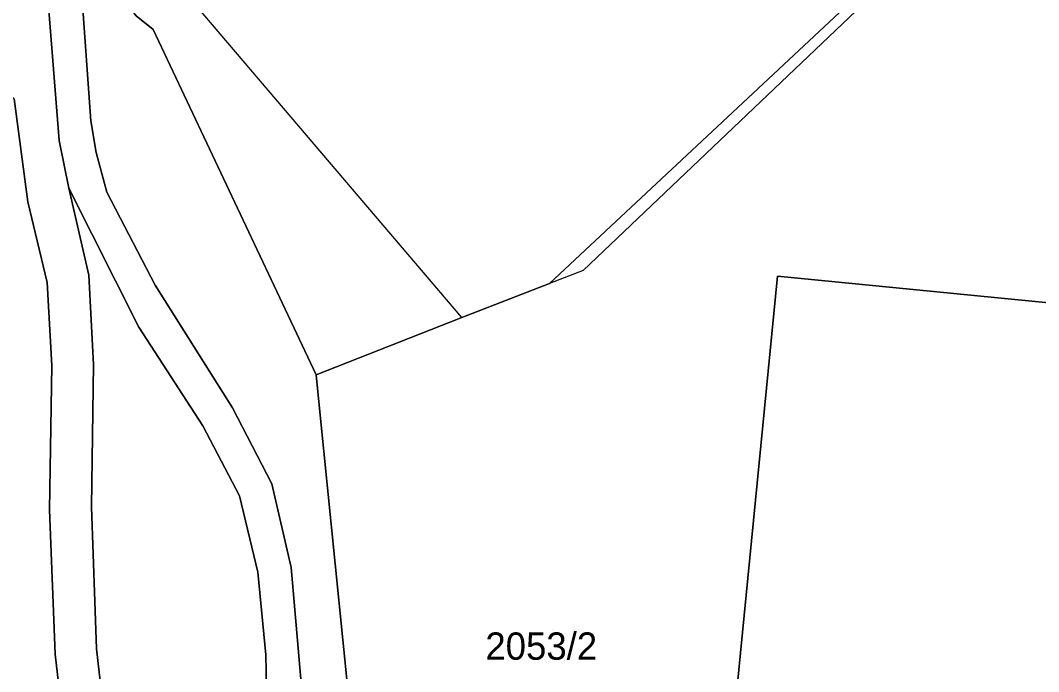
# Model space of a CAD drawing. Extents: x -263423 to -261326, y -1240067 to -1237864.
# Drawn here: x -262447.9 to -262373.4, y -1239248.6 to -1239200.9 of the extents above; entities that cross this region are included whole.
import ezdxf

# ---------------------------------------------------------------- set-up
doc = ezdxf.new("R2010")
doc.units = 0
for name, color, linetype in [('body_kn', 7, 'Continuous'), ('kladpar_druhypozemkov', 7, 'Continuous'), ('kladpar_hranice', 7, 'Continuous'), ('kladpar_parcelnecisla', 7, 'Continuous'), ('kladpar_plochy', 7, 'Continuous'), ('zappar_hrandruhpozemk', 7, 'Continuous')]:
    doc.layers.add(name, color=color, linetype=linetype)

msp = doc.modelspace()

# ---------------------------------------------------------------- linework, layer by layer
at = {"layer": 'body_kn'}
for p, q in [((-262438.22, -1239201.54), (-262438.22, -1239201.54)), ((-262436.15, -1239205.92), (-262436.15, -1239205.92)), ((-262442.78, -1239208.22), (-262442.78, -1239208.22)), ((-262445.1, -1239209.66), (-262445.1, -1239209.66)), ((-262442.4, -1239210.53), (-262442.4, -1239210.53)), ((-262444.38, -1239213.14), (-262444.38, -1239213.14)), ((-262441.6, -1239213.44), (-262441.6, -1239213.44)), ((-262447.4, -1239214.16), (-262447.4, -1239214.16)), ((-262442.93, -1239219.52), (-262442.93, -1239219.52)), ((-262406.74, -1239219.19), (-262406.74, -1239219.19)), ((-262392.51, -1239219.6), (-262392.51, -1239219.6)), ((-262445.97, -1239220.07), (-262445.97, -1239220.07)), ((-262438.07, -1239220.25), (-262438.07, -1239220.25)), ((-262409.22, -1239220.13), (-262409.22, -1239220.13)), ((-262415.62, -1239222.63), (-262415.62, -1239222.63)), ((-262415.62, -1239222.63), (-262415.62, -1239222.63)), ((-262439.28, -1239223.33), (-262439.28, -1239223.33)), ((-262445.64, -1239226.15), (-262445.64, -1239226.15)), ((-262442.58, -1239226.06), (-262442.58, -1239226.06)), ((-262426.29, -1239226.82), (-262426.29, -1239226.82)), ((-262432.41, -1239229.23), (-262432.41, -1239229.23)), ((-262426.02, -1239229.54), (-262426.02, -1239229.54)), ((-262434.59, -1239230.57), (-262434.59, -1239230.57)), ((-262429.54, -1239234.81), (-262429.54, -1239234.81)), ((-262431.91, -1239235.68), (-262431.91, -1239235.68)), ((-262445.8, -1239236.72), (-262445.8, -1239236.72)), ((-262442.73, -1239236.48), (-262442.73, -1239236.48)), ((-262430.56, -1239241.28), (-262430.56, -1239241.28)), ((-262428.11, -1239240.93), (-262428.11, -1239240.93)), ((-262445.39, -1239247.29), (-262445.39, -1239247.29)), ((-262442.37, -1239246.88), (-262442.37, -1239246.88)), ((-262429.97, -1239247.34), (-262429.97, -1239247.34))]:
    msp.add_line(p, q, dxfattribs=at)
at = {"layer": 'kladpar_druhypozemkov'}
msp.add_line((-262408.97, -1239245.49), (-262408.97, -1239245.49), dxfattribs=at)
at = {"layer": 'kladpar_hranice'}
for points in [[(-262448.15, -1239158.97), (-262446.74, -1239155.4), (-262444.73, -1239152.14), (-262442.68, -1239149.56), (-262432.96, -1239141.92), (-262425.56, -1239134.5), (-262423.32, -1239136.73), (-262430.9, -1239144.12), (-262440.84, -1239152.03), (-262443.75, -1239156.43), (-262445.53, -1239161.48), (-262446.05, -1239166.72), (-262445.94, -1239170.31), (-262444.8, -1239180.31), (-262445.82, -1239191.85), (-262445.93, -1239199.19), (-262445.1, -1239209.66), (-262444.38, -1239213.14), (-262442.93, -1239219.52), (-262442.58, -1239226.06), (-262442.73, -1239236.48), (-262442.37, -1239246.88), (-262441.11, -1239257.98)], [(-262408.81, -1239167.45), (-262402.04, -1239160.74), (-262375.07, -1239187.99), (-262378.66, -1239191.54), (-262409.22, -1239220.13), (-262415.62, -1239222.63), (-262426.29, -1239226.82), (-262436.15, -1239205.92), (-262438.22, -1239201.54), (-262439.47, -1239200.53), (-262441.89, -1239197.42), (-262438.25, -1239193.66), (-262425.39, -1239182.25), (-262408.81, -1239167.45)], [(-262402.04, -1239160.74), (-262408.81, -1239167.45), (-262425.39, -1239182.25), (-262438.25, -1239193.66), (-262441.89, -1239197.42), (-262439.47, -1239200.53), (-262438.22, -1239201.54), (-262436.15, -1239205.92), (-262426.29, -1239226.82), (-262426.02, -1239229.54), (-262423.78, -1239251.79)], [(-262427.38, -1239249.37), (-262428.11, -1239240.93), (-262429.54, -1239234.81), (-262432.41, -1239229.23), (-262438.07, -1239220.25), (-262441.6, -1239213.44), (-262442.4, -1239210.53), (-262442.78, -1239208.22), (-262443.44, -1239199), (-262443.15, -1239194.92), (-262441.94, -1239190.95), (-262440, -1239187.28), (-262437.34, -1239183.99)], [(-262378.66, -1239191.54), (-262375.07, -1239187.99), (-262374.56, -1239188.5), (-262341.19, -1239221.81), (-262340.09, -1239224.75), (-262357.78, -1239223.01), (-262392.51, -1239219.6), (-262397.51, -1239270.56)], [(-262423.78, -1239251.79), (-262426.02, -1239229.54), (-262426.29, -1239226.82), (-262415.62, -1239222.63), (-262409.22, -1239220.13), (-262378.66, -1239191.54)], [(-262429.86, -1239253.43), (-262429.97, -1239247.34), (-262430.56, -1239241.28), (-262431.91, -1239235.68), (-262434.59, -1239230.57), (-262439.28, -1239223.33), (-262444.38, -1239213.14), (-262445.1, -1239209.66), (-262445.93, -1239199.19)], [(-262443.44, -1239199), (-262442.78, -1239208.22), (-262442.4, -1239210.53), (-262441.6, -1239213.44), (-262438.07, -1239220.25), (-262432.41, -1239229.23), (-262429.54, -1239234.81), (-262428.11, -1239240.93), (-262427.38, -1239249.37)], [(-262479.26, -1239236.59), (-262462.14, -1239220.57), (-262452.94, -1239211.96), (-262454.43, -1239201.19), (-262448.4, -1239206.6), (-262447.4, -1239214.16), (-262445.97, -1239220.07), (-262445.64, -1239226.15), (-262445.8, -1239236.72), (-262445.39, -1239247.29)], [(-262444.08, -1239258.74), (-262445.39, -1239247.29), (-262445.8, -1239236.72), (-262445.64, -1239226.15), (-262445.97, -1239220.07), (-262447.4, -1239214.16), (-262448.4, -1239206.6)], [(-262430.02, -1239294.38), (-262429.02, -1239304.59), (-262430.29, -1239298.39), (-262432.07, -1239292.3), (-262439, -1239268.95), (-262441.11, -1239257.98), (-262442.37, -1239246.88), (-262442.73, -1239236.48), (-262442.58, -1239226.06), (-262442.93, -1239219.52), (-262444.38, -1239213.14), (-262439.28, -1239223.33), (-262434.59, -1239230.57), (-262431.91, -1239235.68), (-262430.56, -1239241.28), (-262429.97, -1239247.34), (-262429.86, -1239253.43), (-262430.6, -1239264.87), (-262430.85, -1239274.51), (-262430.6, -1239284.15), (-262430.02, -1239294.38)], [(-262357.78, -1239223.01), (-262365.17, -1239297.96), (-262390.84, -1239295.5), (-262407.35, -1239293.96), (-262404.97, -1239269.83), (-262397.51, -1239270.56), (-262392.51, -1239219.6), (-262357.78, -1239223.01)], [(-262445.39, -1239247.29), (-262444.08, -1239258.74), (-262441.89, -1239270.06)]]:
    msp.add_lwpolyline(points, dxfattribs=at)
at = {"layer": 'kladpar_plochy'}
for p, q in [((-262442.78, -1239208.22), (-262443.44, -1239199)), ((-262439.47, -1239200.53), (-262438.22, -1239201.54)), ((-262438.22, -1239201.54), (-262436.15, -1239205.92)), ((-262436.15, -1239205.92), (-262426.29, -1239226.82)), ((-262448.4, -1239206.6), (-262447.4, -1239214.16)), ((-262442.4, -1239210.53), (-262442.78, -1239208.22)), ((-262441.6, -1239213.44), (-262442.4, -1239210.53)), ((-262438.07, -1239220.25), (-262441.6, -1239213.44)), ((-262447.4, -1239214.16), (-262445.97, -1239220.07)), ((-262445.97, -1239220.07), (-262445.64, -1239226.15)), ((-262432.41, -1239229.23), (-262438.07, -1239220.25)), ((-262445.64, -1239226.15), (-262445.8, -1239236.72)), ((-262426.29, -1239226.82), (-262426.02, -1239229.54)), ((-262429.54, -1239234.81), (-262432.41, -1239229.23)), ((-262426.02, -1239229.54), (-262423.78, -1239251.79)), ((-262428.11, -1239240.93), (-262429.54, -1239234.81)), ((-262445.8, -1239236.72), (-262445.39, -1239247.29)), ((-262427.38, -1239249.37), (-262428.11, -1239240.93)), ((-262445.39, -1239247.29), (-262444.08, -1239258.74))]:
    msp.add_line(p, q, dxfattribs=at)
for points in [[(-262448.15, -1239158.97), (-262446.74, -1239155.4), (-262444.73, -1239152.14), (-262442.68, -1239149.56), (-262432.96, -1239141.92), (-262425.56, -1239134.5), (-262423.32, -1239136.73), (-262430.9, -1239144.12), (-262440.84, -1239152.03), (-262443.75, -1239156.43), (-262445.53, -1239161.48), (-262446.05, -1239166.72), (-262445.94, -1239170.31), (-262444.8, -1239180.31), (-262445.82, -1239191.85), (-262445.93, -1239199.19), (-262445.1, -1239209.66), (-262444.38, -1239213.14), (-262442.93, -1239219.52), (-262442.58, -1239226.06), (-262442.73, -1239236.48), (-262442.37, -1239246.88), (-262441.11, -1239257.98)], [(-262423.78, -1239251.79), (-262426.02, -1239229.54), (-262426.29, -1239226.82), (-262415.62, -1239222.63), (-262409.22, -1239220.13), (-262378.66, -1239191.54), (-262375.07, -1239187.99), (-262374.56, -1239188.5), (-262341.19, -1239221.81), (-262340.09, -1239224.75), (-262357.78, -1239223.01), (-262392.51, -1239219.6), (-262397.51, -1239270.56)], [(-262429.86, -1239253.43), (-262429.97, -1239247.34), (-262430.56, -1239241.28), (-262431.91, -1239235.68), (-262434.59, -1239230.57), (-262439.28, -1239223.33), (-262444.38, -1239213.14), (-262445.1, -1239209.66), (-262445.93, -1239199.19)], [(-262443.44, -1239199), (-262442.78, -1239208.22), (-262442.4, -1239210.53), (-262441.6, -1239213.44), (-262438.07, -1239220.25), (-262432.41, -1239229.23), (-262429.54, -1239234.81), (-262428.11, -1239240.93), (-262427.38, -1239249.37)], [(-262444.08, -1239258.74), (-262445.39, -1239247.29), (-262445.8, -1239236.72), (-262445.64, -1239226.15), (-262445.97, -1239220.07), (-262447.4, -1239214.16), (-262448.4, -1239206.6)]]:
    msp.add_lwpolyline(points, dxfattribs=at)
for points in [[(-262408.81, -1239167.45), (-262402.04, -1239160.74), (-262375.07, -1239187.99), (-262378.66, -1239191.54), (-262409.22, -1239220.13), (-262415.62, -1239222.63), (-262426.29, -1239226.82), (-262436.15, -1239205.92), (-262438.22, -1239201.54), (-262439.47, -1239200.53), (-262441.89, -1239197.42), (-262438.25, -1239193.66), (-262425.39, -1239182.25)], [(-262430.02, -1239294.38), (-262429.02, -1239304.59), (-262430.29, -1239298.39), (-262432.07, -1239292.3), (-262439, -1239268.95), (-262441.11, -1239257.98), (-262442.37, -1239246.88), (-262442.73, -1239236.48), (-262442.58, -1239226.06), (-262442.93, -1239219.52), (-262444.38, -1239213.14), (-262439.28, -1239223.33), (-262434.59, -1239230.57), (-262431.91, -1239235.68), (-262430.56, -1239241.28), (-262429.97, -1239247.34), (-262429.86, -1239253.43), (-262430.6, -1239264.87), (-262430.85, -1239274.51), (-262430.6, -1239284.15)], [(-262357.78, -1239223.01), (-262365.17, -1239297.96), (-262390.84, -1239295.5), (-262407.35, -1239293.96), (-262404.97, -1239269.83), (-262397.51, -1239270.56), (-262392.51, -1239219.6)]]:
    msp.add_lwpolyline(points, close=True, dxfattribs=at)
at = {"layer": 'zappar_hrandruhpozemk'}
for p, q in [((-262374.56, -1239188.5), (-262406.74, -1239219.19)), ((-262415.62, -1239222.63), (-262437.4, -1239197.02)), ((-262406.74, -1239219.19), (-262409.22, -1239220.13))]:
    msp.add_line(p, q, dxfattribs=at)

# ---------------------------------------------------------------- texts
at = {"layer": 'kladpar_parcelnecisla'}
msp.add_text('2053/2', height=2, dxfattribs=at).set_placement((-262413.902, -1239247.69))

doc.saveas('drawing.dxf')
